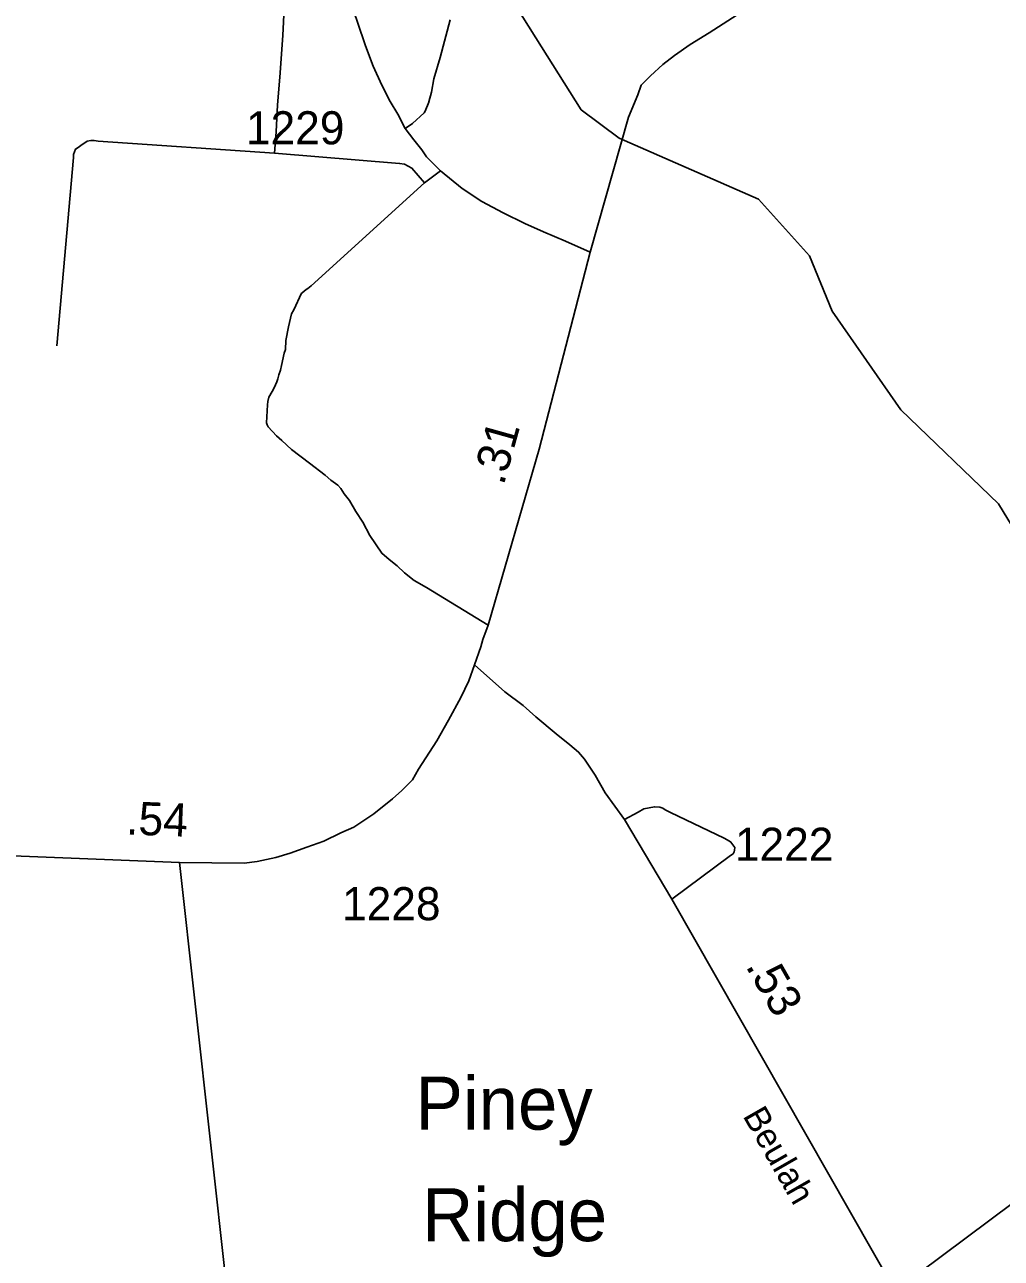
# Model space of a CAD drawing. Extents: x 2093524 to 2270757, y 289120 to 570408.
# Drawn here: x 2193060 to 2196749, y 443973 to 448630 of the extents above; entities that cross this region are included whole.
import ezdxf

# ---------------------------------------------------------------- set-up
doc = ezdxf.new("R2010")
doc.units = 0
for name, color, linetype in [('Exist Civil Demographics Community Label', 7, 'Continuous'), ('Exist Hydrographic Creek Single Shore', 7, 'Continuous'), ('Exist Road Non-System Type 51', 7, 'Continuous'), ('Exist Road Secondary Mileage Hundredths English Label', 7, 'Continuous'), ('Exist Road Secondary Type 51 Attributed', 7, 'Continuous'), ('Exist Road Secondary Type 51 Label', 7, 'Continuous'), ('Exist Road Secondary Type 51 Number Label', 7, 'Continuous')]:
    doc.layers.add(name, color=color, linetype=linetype)

msp = doc.modelspace()

# ---------------------------------------------------------------- linework, layer by layer
at = {"layer": 'Exist Hydrographic Creek Single Shore'}
msp.add_lwpolyline([(2197829.2, 445759), (2197402.3, 446066), (2197335.3, 446090.3), (2196991.2, 446405.6), (2196738.3, 446820.6), (2196369.3, 447175.6), (2196109.2, 447548.3), (2196024.4, 447756.6), (2195831.2, 447970.4), (2195305.2, 448200.7), (2195162.3, 448308.5), (2194792.2, 448896.4), (2194624.3, 449021.2), (2194222.4, 449141.1), (2194181, 449185.3), (2194127.2, 449200.4)], dxfattribs=at)
at = {"layer": 'Exist Road Non-System Type 51'}
for p, q in [((2194630.5, 448077.3), (2194570.6, 448033)), ((2193896.1, 443200.1), (2193644.8, 445467.4))]:
    msp.add_line(p, q, dxfattribs=at)
for points in [[(2194045.6, 448796.9), (2194035.2, 448588.8), (2194024.2, 448430.9), (2194014.9, 448326.8), (2194009.6, 448224.9), (2194004, 448145)], [(2194666.5, 448647.4), (2194629.5, 448505.1), (2194605.9, 448424.9), (2194596.4, 448374.9), (2194586.5, 448338.7), (2194586.5, 448336.7), (2194573, 448302.9), (2194568.9, 448296.7), (2194525.2, 448256.2), (2194497.3, 448238.1)], [(2193181.6, 447417.5), (2193244.7, 448127.7), (2193244.6, 448139.8), (2193248.4, 448149.6), (2193252.5, 448159.7), (2193262.2, 448165.7), (2193272.2, 448173.7), (2193296.1, 448190), (2193310.2, 448192), (2193322.1, 448192.1), (2193338.1, 448190.4), (2194004, 448145)], [(2194004, 448145), (2194476.2, 448106), (2194494.2, 448102.4), (2194522.5, 448088.4), (2194570.6, 448033)], [(2194570.6, 448033), (2194141.6, 447644), (2194129.6, 447634), (2194123.6, 447629.9), (2194107.6, 447617.8), (2194105.6, 447615.8), (2194076.2, 447553.4), (2194068.3, 447537.5), (2194056.5, 447489.5), (2194047, 447437.6), (2194045.3, 447403.5), (2194039.5, 447389.5), (2194029.7, 447343.5), (2194025.7, 447325.5), (2194019.8, 447307.3), (2194015.9, 447293.2), (2194012, 447281.2), (2194002.4, 447259.1), (2193994.3, 447245.1), (2193982.7, 447223), (2193978.7, 447207), (2193976.8, 447194.9), (2193973.2, 447127.1), (2193975.3, 447119.2), (2193979.1, 447111.3), (2194011.6, 447077.5), (2194031.5, 447059.4), (2194067.9, 447025.8), (2194136.1, 446974.3), (2194194.6, 446928.5), (2194216.5, 446910.7), (2194242.7, 446891.1), (2194254.6, 446879.1), (2194267, 446859.2), (2194287.1, 446833.2), (2194311.2, 446791.4), (2194337.7, 446751.8), (2194363.9, 446701.8), (2194408.5, 446634.3), (2194436.5, 446610.4), (2194466.6, 446586.5), (2194494.9, 446560.7), (2194531, 446531.1), (2194577.1, 446505.6), (2194810.1, 446363.2)], [(2195504.8, 445328.2), (2195725.6, 445493.7), (2195735.6, 445499.7), (2195739.7, 445507.8), (2195741.4, 445513.7), (2195741.6, 445523.9), (2195727.3, 445543.9), (2195721.4, 445547.6), (2195701.3, 445559.5), (2195498.6, 445656), (2195478.4, 445665.9), (2195470.7, 445672), (2195458.6, 445675.8), (2195438.7, 445677.5), (2195418.6, 445673.7), (2195398.5, 445669.5), (2195376.6, 445657.1), (2195324.9, 445629)]]:
    msp.add_lwpolyline(points, dxfattribs=at)
at = {"layer": 'Exist Road Secondary Type 51 Attributed'}
for points in [[(2195195.9, 447771.3), (2195340.6, 448280.9), (2195375.3, 448365.1), (2195388.3, 448401), (2195423.4, 448436), (2195469.8, 448478.9), (2195514, 448513.6), (2195573.5, 448554.4), (2195644.6, 448599.1), (2195733.1, 448655), (2195979, 448812.5), (2196092.6, 448878.1), (2197381.5, 449664.8), (2197553.2, 449771.5), (2197722.4, 449873.8), (2197859.4, 449980.1), (2197904.3, 450016.2), (2197972.3, 450098.2), (2198328.6, 450535.6), (2198550, 450804.5)], [(2195195.9, 447771.3), (2195102.1, 447812.4), (2195019.8, 447847.8), (2194949.6, 447879.4), (2194867.4, 447918.8), (2194787, 447962.4), (2194712.8, 448011.7), (2194630.5, 448077.3), (2194578.1, 448130.9), (2194559.9, 448156.8), (2194529.5, 448194.5), (2194497.3, 448238.1), (2194469.1, 448292.1), (2194440.6, 448339.9), (2194408.4, 448401.6), (2194375.7, 448473.4), (2194347.3, 448549.1), (2194316.7, 448638.9), (2194292.2, 448712.6), (2194218.6, 448936.1), (2194127.2, 449200.4)], [(2194759.2, 446212.7), (2194782.6, 446281.1), (2194790.3, 446309.1), (2194810.1, 446363.2), (2195003.2, 447026.9), (2195195.9, 447771.3)], [(2194759.2, 446212.7), (2194737.7, 446152.7), (2194707.9, 446090.4), (2194660.6, 446004.4), (2194617, 445925.9), (2194548, 445819.7), (2194524.2, 445779.5), (2194484.4, 445739.3), (2194448.7, 445706.8), (2194379.3, 445650.5), (2194303.5, 445599.9), (2194253.6, 445579.5), (2194189.9, 445547), (2194126.2, 445524.7), (2194062.4, 445502.3), (2194008.3, 445486), (2193938.5, 445471.4), (2193888.5, 445465.1), (2193644.8, 445467.4), (2192320.7, 445520.4)], [(2196347.2, 443850.3), (2195504.8, 445328.2), (2195324.9, 445629), (2195253, 445729.6), (2195214.8, 445797.2), (2195174.9, 445857.1), (2195152.3, 445883.9), (2195119.4, 445911.7), (2195067.3, 445953.3), (2194991, 446017.5), (2194942.4, 446059.2), (2194873.1, 446111.2), (2194759.2, 446212.7)], [(2196347.2, 443850.3), (2197683.7, 444847), (2198151.7, 445227.7)]]:
    msp.add_lwpolyline(points, dxfattribs=at)

# ---------------------------------------------------------------- texts
at = {"layer": 'Exist Civil Demographics Community Label'}
for s, p in [('Piney', (2194536.7, 444458.6)), ('Ridge', (2194561.2, 444037.6))]:
    msp.add_text(s, height=200, dxfattribs=at).set_placement(p)
at = {"layer": 'Exist Road Secondary Mileage Hundredths English Label'}
for s, rotation, p in [('.31', 74.3609, (2194868.9, 446887.6)), ('.54', 357.7063, (2193441.9, 445573.4)), ('.53', 299.7519, (2195780.8, 445076.4))]:
    msp.add_text(s, height=125, rotation=rotation, dxfattribs=at).set_placement(p)
at = {"layer": 'Exist Road Secondary Type 51 Label'}
msp.add_text('Beulah', height=95, rotation=299.7519, dxfattribs=at).set_placement((2195770.2, 444510.9))
at = {"layer": 'Exist Road Secondary Type 51 Number Label'}
for s, p in [('1229', (2193895.9, 448177.8)), ('1222', (2195742.6, 445473.4)), ('1228', (2194258.7, 445249.1))]:
    msp.add_text(s, height=125, dxfattribs=at).set_placement(p)

doc.saveas('drawing.dxf')
